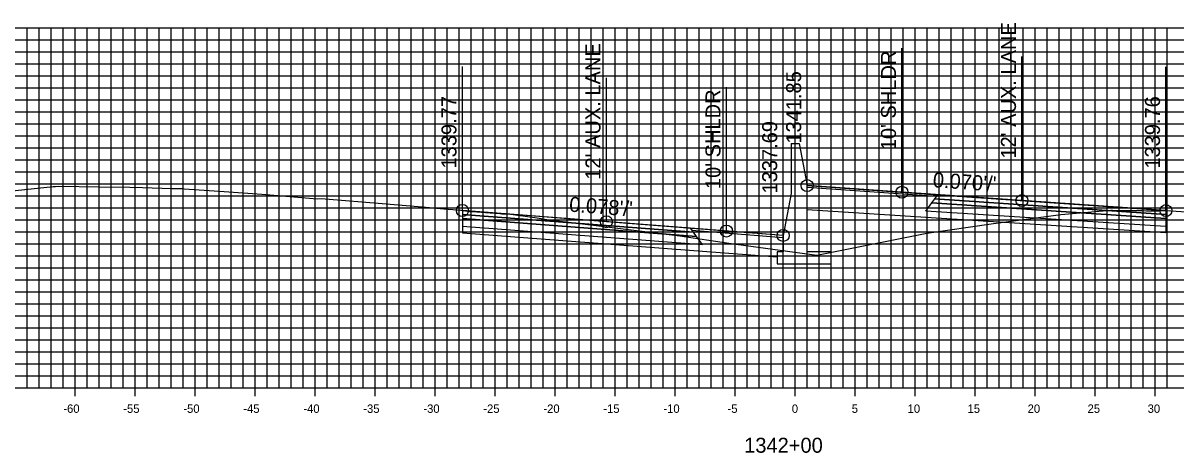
# Model space of a CAD drawing. Extents: x 674939 to 678919, y 750652 to 765176.
# Drawn here: x 678674.2 to 678770.3, y 752832.1 to 752868 of the extents above; entities that cross this region are included whole.
import ezdxf

# ---------------------------------------------------------------- set-up
doc = ezdxf.new("R2010")
doc.units = 0
for name, color, linetype in [('Level 10', 7, 'Continuous'), ('Level 17', 7, 'Continuous'), ('Level 18', 7, 'Continuous'), ('Level 19', 7, 'Continuous'), ('Level 20', 7, 'Continuous'), ('Level 22', 7, 'Continuous'), ('Level 23', 7, 'Continuous'), ('Level 4', 7, 'Continuous'), ('Level 8', 7, 'Continuous'), ('Level 9', 7, 'Continuous')]:
    doc.layers.add(name, color=color, linetype=linetype)

msp = doc.modelspace()

# ---------------------------------------------------------------- linework, layer by layer
at = {"layer": 'Level 10'}
msp.add_lwpolyline([(678663.579, 752852.93), (678676.691, 752854.319), (678676.895, 752854.332), (678677.179, 752854.348), (678680.535, 752854.304), (678683.09, 752854.267), (678684.135, 752854.24), (678686.592, 752854.17), (678687.457, 752854.146), (678687.473, 752854.146), (678687.619, 752854.141), (678690.946, 752853.909), (678694.081, 752853.693), (678697.101, 752853.441), (678698.689, 752853.308), (678699.04, 752853.311), (678699.372, 752853.308), (678704.105, 752852.909), (678707.45, 752852.634), (678709.246, 752852.474), (678710.368, 752852.379), (678710.66, 752852.348), (678710.809, 752852.325), (678710.877, 752852.318), (678711.238, 752852.264), (678711.409, 752852.238), (678712.012, 752852.208), (678712.409, 752852.178), (678712.726, 752852.168), (678713.936, 752852.068), (678714.094, 752852.048), (678714.173, 752852.049), (678714.488, 752852.018), (678714.548, 752852.026), (678714.626, 752852.038), (678717.032, 752851.702), (678718.18, 752851.522), (678720.375, 752851.272), (678728.909, 752850.218), (678733.016, 752849.612), (678740.344, 752848.607), (678746.443, 752849.82), (678749.494, 752850.425), (678754.877, 752851.22), (678760.672, 752851.991), (678764.831, 752852.343), (678764.965, 752852.354), (678765.228, 752852.327), (678765.248, 752852.327), (678765.251, 752852.327), (678767.419, 752852.315), (678767.428, 752852.315), (678767.821, 752852.288), (678767.848, 752852.287), (678768.834, 752852.285), (678768.843, 752852.286), (678769.237, 752852.323), (678769.239, 752852.323), (678769.431, 752852.312), (678774.151, 752852.03)], dxfattribs=at)
at = {"layer": 'Level 17'}
for points in [[(678738.203, 752857.897), (678738.203, 752853.741)], [(678738.203, 752857.897), (678738.863, 752857.897)], [(678738.863, 752857.897), (678739.533, 752854.397)], [(678738.863, 752857.897), (678738.863, 752857.897)], [(678737.533, 752850.241), (678737.533, 752848.866), (678737.033, 752848.866), (678737.033, 752847.866), (678741.533, 752847.866), (678741.533, 752848.866), (678739.533, 752848.866), (678739.533, 752854.397)], [(678738.203, 752853.741), (678737.533, 752850.241)]]:
    msp.add_lwpolyline(points, dxfattribs=at)
at = {"layer": 'Level 18'}
for points in [[(678769.431, 752852.312), (678757.431, 752853.149), (678747.431, 752853.846), (678739.533, 752854.397)], [(678737.533, 752850.241), (678732.809, 752850.61), (678722.809, 752851.39), (678710.809, 752852.325)]]:
    msp.add_lwpolyline(points, dxfattribs=at)
for points in [[(678750.313, 752853.477), (678739.533, 752854.237), (678739.533, 752854.397), (678750.431, 752853.637)], [(678769.431, 752852.312), (678769.431, 752851.982), (678750.181, 752853.297), (678750.431, 752853.637)], [(678710.809, 752852.325), (678710.809, 752851.995), (678730.059, 752850.504), (678729.809, 752850.844)], [(678729.927, 752850.683), (678737.533, 752850.081), (678737.533, 752850.241), (678729.809, 752850.844)]]:
    msp.add_lwpolyline(points, close=True, dxfattribs=at)
at = {"layer": 'Level 19'}
for points in [[(678769.431, 752851.982), (678769.431, 752851.652), (678749.931, 752852.957), (678750.181, 752853.297)], [(678769.431, 752851.652), (678769.431, 752850.992), (678749.431, 752852.277), (678749.931, 752852.957)], [(678710.809, 752851.995), (678710.809, 752851.665), (678730.309, 752850.164), (678730.059, 752850.504)], [(678710.809, 752851.665), (678710.809, 752851.005), (678730.809, 752849.484), (678730.309, 752850.164)]]:
    msp.add_lwpolyline(points, close=True, dxfattribs=at)
for points in [[(678749.431, 752851.737), (678739.533, 752852.373)], [(678769.431, 752850.992), (678769.432, 752850.452), (678749.431, 752851.737)], [(678710.809, 752851.005), (678710.809, 752850.465), (678730.809, 752848.944)], [(678730.809, 752848.944), (678737.033, 752848.47)]]:
    msp.add_lwpolyline(points, dxfattribs=at)
at = {"layer": 'Level 20'}
for p, q in [((678638.533, 752867.551), (678838.533, 752867.551)), ((678674.533, 752837.551), (678674.533, 752867.551)), ((678675.533, 752837.551), (678675.533, 752867.551)), ((678676.533, 752837.551), (678676.533, 752867.551)), ((678677.533, 752837.551), (678677.533, 752867.551)), ((678678.533, 752837.551), (678678.533, 752867.551)), ((678679.533, 752837.551), (678679.533, 752867.551)), ((678680.533, 752837.551), (678680.533, 752867.551)), ((678681.533, 752837.551), (678681.533, 752867.551)), ((678682.533, 752837.551), (678682.533, 752867.551)), ((678683.533, 752837.551), (678683.533, 752867.551)), ((678684.533, 752837.551), (678684.533, 752867.551)), ((678685.533, 752837.551), (678685.533, 752867.551)), ((678686.533, 752837.551), (678686.533, 752867.551)), ((678687.533, 752837.551), (678687.533, 752867.551)), ((678688.533, 752837.551), (678688.533, 752867.551)), ((678689.533, 752837.551), (678689.533, 752867.551)), ((678690.533, 752837.551), (678690.533, 752867.551)), ((678691.533, 752837.551), (678691.533, 752867.551)), ((678692.533, 752837.551), (678692.533, 752867.551)), ((678693.533, 752837.551), (678693.533, 752867.551)), ((678694.533, 752837.551), (678694.533, 752867.551)), ((678695.533, 752837.551), (678695.533, 752867.551)), ((678696.533, 752837.551), (678696.533, 752867.551)), ((678697.533, 752837.551), (678697.533, 752867.551)), ((678698.533, 752837.551), (678698.533, 752867.551)), ((678699.533, 752837.551), (678699.533, 752867.551)), ((678700.533, 752837.551), (678700.533, 752867.551)), ((678701.533, 752837.551), (678701.533, 752867.551)), ((678702.533, 752837.551), (678702.533, 752867.551)), ((678703.533, 752837.551), (678703.533, 752867.551)), ((678704.533, 752837.551), (678704.533, 752867.551)), ((678705.533, 752837.551), (678705.533, 752867.551)), ((678706.533, 752837.551), (678706.533, 752867.551)), ((678707.533, 752837.551), (678707.533, 752867.551)), ((678708.533, 752837.551), (678708.533, 752867.551)), ((678709.533, 752837.551), (678709.533, 752867.551)), ((678710.533, 752837.551), (678710.533, 752867.551)), ((678711.533, 752837.551), (678711.533, 752867.551)), ((678712.533, 752837.551), (678712.533, 752867.551)), ((678713.533, 752837.551), (678713.533, 752867.551)), ((678714.533, 752837.551), (678714.533, 752867.551)), ((678715.533, 752837.551), (678715.533, 752867.551)), ((678716.533, 752837.551), (678716.533, 752867.551)), ((678717.533, 752837.551), (678717.533, 752867.551)), ((678718.533, 752837.551), (678718.533, 752867.551)), ((678719.533, 752837.551), (678719.533, 752867.551)), ((678720.533, 752837.551), (678720.533, 752867.551)), ((678721.533, 752837.551), (678721.533, 752867.551)), ((678722.533, 752837.551), (678722.533, 752867.551)), ((678723.533, 752837.551), (678723.533, 752867.551)), ((678724.533, 752837.551), (678724.533, 752867.551)), ((678725.533, 752837.551), (678725.533, 752867.551)), ((678726.533, 752837.551), (678726.533, 752867.551)), ((678727.533, 752837.551), (678727.533, 752867.551)), ((678728.533, 752837.551), (678728.533, 752867.551)), ((678729.533, 752837.551), (678729.533, 752867.551)), ((678730.533, 752837.551), (678730.533, 752867.551)), ((678731.533, 752837.551), (678731.533, 752867.551)), ((678732.533, 752837.551), (678732.533, 752867.551)), ((678733.533, 752837.551), (678733.533, 752867.551)), ((678734.533, 752837.551), (678734.533, 752867.551)), ((678735.533, 752837.551), (678735.533, 752867.551)), ((678736.533, 752837.551), (678736.533, 752867.551)), ((678737.533, 752837.551), (678737.533, 752867.551)), ((678738.533, 752837.551), (678738.533, 752867.551)), ((678739.533, 752837.551), (678739.533, 752867.551)), ((678740.533, 752837.551), (678740.533, 752867.551)), ((678741.533, 752837.551), (678741.533, 752867.551)), ((678742.533, 752837.551), (678742.533, 752867.551)), ((678743.533, 752837.551), (678743.533, 752867.551)), ((678744.533, 752837.551), (678744.533, 752867.551)), ((678745.533, 752837.551), (678745.533, 752867.551)), ((678746.533, 752837.551), (678746.533, 752867.551)), ((678747.533, 752837.551), (678747.533, 752867.551)), ((678748.533, 752837.551), (678748.533, 752867.551)), ((678749.533, 752837.551), (678749.533, 752867.551)), ((678750.533, 752837.551), (678750.533, 752867.551)), ((678751.533, 752837.551), (678751.533, 752867.551)), ((678752.533, 752837.551), (678752.533, 752867.551)), ((678753.533, 752837.551), (678753.533, 752867.551)), ((678754.533, 752837.551), (678754.533, 752867.551)), ((678755.533, 752837.551), (678755.533, 752867.551)), ((678756.533, 752837.551), (678756.533, 752867.551)), ((678757.533, 752837.551), (678757.533, 752867.551)), ((678758.533, 752837.551), (678758.533, 752867.551)), ((678759.533, 752837.551), (678759.533, 752867.551)), ((678760.533, 752837.551), (678760.533, 752867.551)), ((678761.533, 752837.551), (678761.533, 752867.551)), ((678762.533, 752837.551), (678762.533, 752867.551)), ((678763.533, 752837.551), (678763.533, 752867.551)), ((678764.533, 752837.551), (678764.533, 752867.551)), ((678765.533, 752837.551), (678765.533, 752867.551)), ((678766.533, 752837.551), (678766.533, 752867.551)), ((678767.533, 752837.551), (678767.533, 752867.551)), ((678768.533, 752837.551), (678768.533, 752867.551)), ((678769.533, 752837.551), (678769.533, 752867.551)), ((678638.533, 752866.551), (678838.533, 752866.551)), ((678638.533, 752865.551), (678838.533, 752865.551)), ((678638.533, 752864.551), (678838.533, 752864.551)), ((678638.533, 752863.551), (678838.533, 752863.551)), ((678638.533, 752862.551), (678838.533, 752862.551)), ((678638.533, 752861.551), (678838.533, 752861.551)), ((678638.533, 752860.551), (678838.533, 752860.551)), ((678638.533, 752859.551), (678838.533, 752859.551)), ((678638.533, 752858.551), (678838.533, 752858.551)), ((678638.533, 752857.551), (678838.533, 752857.551)), ((678638.533, 752856.551), (678838.533, 752856.551)), ((678638.533, 752855.551), (678838.533, 752855.551)), ((678638.533, 752854.551), (678838.533, 752854.551)), ((678638.533, 752853.551), (678838.533, 752853.551)), ((678638.533, 752852.551), (678838.533, 752852.551)), ((678638.533, 752851.551), (678838.533, 752851.551)), ((678638.533, 752850.551), (678838.533, 752850.551)), ((678638.533, 752849.551), (678838.533, 752849.551)), ((678638.533, 752848.551), (678838.533, 752848.551)), ((678638.533, 752847.551), (678838.533, 752847.551)), ((678638.533, 752846.551), (678838.533, 752846.551)), ((678638.533, 752845.551), (678838.533, 752845.551)), ((678638.533, 752844.551), (678838.533, 752844.551)), ((678638.533, 752843.551), (678838.533, 752843.551)), ((678638.533, 752842.551), (678838.533, 752842.551)), ((678638.533, 752841.551), (678838.533, 752841.551)), ((678638.533, 752840.551), (678838.533, 752840.551)), ((678638.533, 752839.551), (678838.533, 752839.551)), ((678638.533, 752838.551), (678838.533, 752838.551)), ((678638.533, 752837.551), (678838.533, 752837.551))]:
    msp.add_line(p, q, dxfattribs=at)
at = {"layer": 'Level 23'}
for p, q in [((678739.533, 752854.397), (678739.533, 752866.397)), ((678747.431, 752853.846), (678747.431, 752865.846)), ((678757.431, 752853.149), (678757.431, 752865.149)), ((678710.809, 752852.325), (678710.809, 752864.325)), ((678769.431, 752852.312), (678769.431, 752864.312)), ((678722.809, 752851.39), (678722.809, 752863.39)), ((678732.809, 752850.61), (678732.809, 752862.61)), ((678737.533, 752850.241), (678737.533, 752862.241))]:
    msp.add_line(p, q, dxfattribs=at)
at = {"layer": 'Level 4'}
for centre in [(678739.533, 752854.397), (678747.431, 752853.846), (678757.431, 752853.149), (678710.809, 752852.325), (678769.431, 752852.312), (678722.809, 752851.39), (678732.809, 752850.61), (678737.533, 752850.241)]:
    msp.add_circle(centre, 0.5, dxfattribs=at)
at = {"layer": 'Level 8'}
for p, q in [((678678.533, 752836.851), (678678.533, 752838.251)), ((678683.533, 752836.851), (678683.533, 752838.251)), ((678688.533, 752836.851), (678688.533, 752838.251)), ((678693.533, 752836.851), (678693.533, 752838.251)), ((678698.533, 752836.851), (678698.533, 752838.251)), ((678703.533, 752836.851), (678703.533, 752838.251)), ((678708.533, 752836.851), (678708.533, 752838.251)), ((678713.533, 752836.851), (678713.533, 752838.251)), ((678718.533, 752836.851), (678718.533, 752838.251)), ((678723.533, 752836.851), (678723.533, 752838.251)), ((678728.533, 752836.851), (678728.533, 752838.251)), ((678733.533, 752836.851), (678733.533, 752838.251)), ((678738.533, 752836.851), (678738.533, 752838.251)), ((678743.533, 752836.851), (678743.533, 752838.251)), ((678748.533, 752836.851), (678748.533, 752838.251)), ((678753.533, 752836.851), (678753.533, 752838.251)), ((678758.533, 752836.851), (678758.533, 752838.251)), ((678763.533, 752836.851), (678763.533, 752838.251)), ((678768.533, 752836.851), (678768.533, 752838.251)), ((678638.533, 752837.551), (678838.533, 752837.551))]:
    msp.add_line(p, q, dxfattribs=at)

# ---------------------------------------------------------------- texts
at = {"layer": 'Level 22'}
for s, rotation, p in [("0.070'/'", 356.01173, (678749.972, 752854.27)), ("0.078'/'", 355.54038, (678719.669, 752852.236))]:
    msp.add_text(s, height=1.25, rotation=rotation, dxfattribs=at).set_placement(p)
at = {"layer": 'Level 23'}
for s, p in [("12' AUX. LANE", (678756.931, 752856.649)), ("12' AUX. LANE", (678722.309, 752854.89)), ("10' SHLDR", (678746.931, 752857.346)), ('1341.85', (678739.033, 752857.897)), ('1339.77', (678710.309, 752855.825)), ("10' SHLDR", (678732.309, 752854.11)), ('1339.76', (678768.931, 752855.812)), ('1337.69', (678737.033, 752853.741))]:
    msp.add_text(s, height=1.25, rotation=90, dxfattribs=at).set_placement(p)
at = {"layer": 'Level 9'}
for s, height, p in [('-60', 0.7, (678677.552, 752835.451)), ('-55', 0.7, (678682.546, 752835.451)), ('-50', 0.7, (678687.552, 752835.451)), ('-45', 0.7, (678692.546, 752835.451)), ('-40', 0.7, (678697.552, 752835.451)), ('-35', 0.7, (678702.546, 752835.451)), ('-30', 0.7, (678707.552, 752835.451)), ('-25', 0.7, (678712.546, 752835.451)), ('-20', 0.7, (678717.552, 752835.451)), ('-15', 0.7, (678722.546, 752835.451)), ('-10', 0.7, (678727.552, 752835.451)), ('-5', 0.7, (678732.896, 752835.451)), ('0', 0.7, (678738.252, 752835.451)), ('5', 0.7, (678743.246, 752835.451)), ('10', 0.7, (678747.902, 752835.451)), ('15', 0.7, (678752.896, 752835.451)), ('20', 0.7, (678757.902, 752835.451)), ('25', 0.7, (678762.896, 752835.451)), ('30', 0.7, (678767.902, 752835.451)), ('1342+00', 1.25, (678734.281, 752832.126))]:
    msp.add_text(s, height=height, dxfattribs=at).set_placement(p)

doc.saveas('drawing.dxf')
